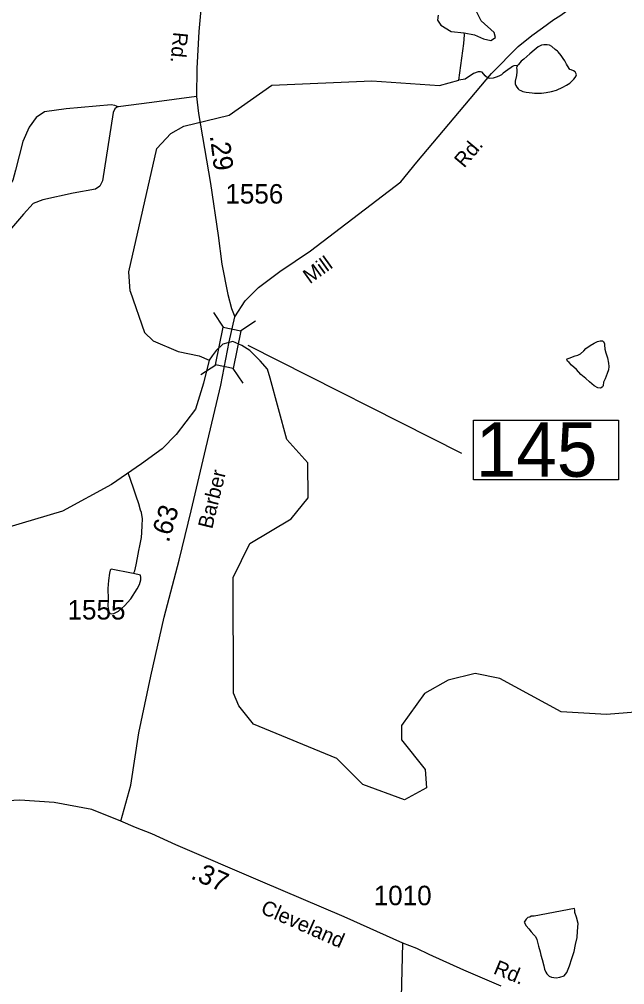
# Model space of a CAD drawing. Extents: x 2082433 to 2279600, y 546599 to 755198.
# Drawn here: x 2147783 to 2151666, y 660438 to 666633 of the extents above; entities that cross this region are included whole.
import ezdxf

# ---------------------------------------------------------------- set-up
doc = ezdxf.new("R2010")
doc.units = 0
for name, color, linetype in [('Exist Hydrographic Creek Single Shore', 7, 'Continuous'), ('Exist Hydrographic Misc Water Feature', 7, 'Continuous'), ('Exist Hydrographic Pond Under 1500 Sq Ft', 7, 'Continuous'), ('Exist Road Non-System Type 51', 7, 'Continuous'), ('Exist Road Secondary Mileage Hundredths English Label', 7, 'Continuous'), ('Exist Road Secondary Structure Standard Bridge CELL', 7, 'Continuous'), ('Exist Road Secondary Structure Standard Bridge Number Label', 7, 'Continuous'), ('Exist Road Secondary Type 20 Attributed', 7, 'Continuous'), ('Exist Road Secondary Type 51 Attributed', 7, 'Continuous'), ('Exist Road Secondary Type 51 Label', 7, 'Continuous'), ('Exist Road Secondary Type 51 Number Label', 7, 'Continuous')]:
    doc.layers.add(name, color=color, linetype=linetype)

msp = doc.modelspace()

# ---------------------------------------------------------------- linework, layer by layer
at = {"layer": 'Exist Hydrographic Creek Single Shore'}
for points in [[(2148755.1, 665899.7), (2148837.7, 665947.5), (2149128.7, 666017.1), (2149402.8, 666211.6), (2150043.8, 666237.9), (2150477.7, 666209.4), (2150602.8, 666242.9), (2150634.5, 666478.8), (2150638.8, 666533.5), (2150636.5, 666546.6)], [(2150978.7, 666336.1), (2150954.9, 666334), (2150947.1, 666329.9), (2150936.7, 666323.8), (2150917, 666309.8), (2150886.9, 666287.5), (2150875.4, 666277.5), (2150863.1, 666269.6), (2150847.3, 666263.5), (2150821.6, 666255.2), (2150801.3, 666253.4), (2150787.6, 666255.1), (2150771.4, 666270.9), (2150750.9, 666293.1), (2150741.1, 666297), (2150726.9, 666296.7), (2150695.8, 666286), (2150643.2, 666248.8), (2150602.8, 666242.9)], [(2148493.6, 664888.4), (2148484.8, 665013.2), (2148664.6, 665803.4), (2148755.1, 665899.7)], [(2148493.6, 664888.4), (2148586.7, 664623.4), (2148642.1, 664570), (2148802, 664501), (2148935.5, 664474.6), (2149000, 664446.7)], [(2151999.6, 662209.3), (2151549.7, 662172.5), (2151258.7, 662188.2), (2150865.6, 662402.9), (2150706.7, 662435.7), (2150532.6, 662393.3), (2150382.7, 662307.7), (2150233.6, 662100.8), (2150234.7, 662009), (2150385.6, 661818.9), (2150394.6, 661700.7), (2150253.5, 661624.8), (2149985.5, 661722.1), (2149818.6, 661889.5), (2149284.7, 662110.3), (2149191.6, 662227), (2149157.5, 662309.7), (2149153.6, 663051.1), (2149260.7, 663268.7), (2149526.6, 663427.3), (2149634.7, 663562.9), (2149632.7, 663786), (2149498.8, 663936.4), (2149391.8, 664330.8), (2149374.2, 664388), (2149328.7, 664442.3), (2149261.2, 664508.4), (2149209.5, 664539.5), (2149152.6, 664565.6), (2149088.1, 664549.5), (2149045.5, 664506.9), (2149019.1, 664474.6)], [(2149019.1, 664474.6), (2149000, 664446.7), (2148964, 664298.5), (2148912.5, 664131.1), (2148788.1, 663968), (2148698, 663877.8), (2148565.6, 663781.4), (2148374.7, 663647.6), (2148058.7, 663476.9), (2147700.6, 663369.3), (2147509.7, 663376.5), (2147325.6, 663550.9), (2147073.6, 664041.4), (2147064.6, 664172.9)], [(2148514.6, 663076.4), (2148522.6, 663094.2), (2148532.4, 663132.4), (2148540, 663178.4), (2148550.3, 663224.3), (2148555.8, 663254.7), (2148565.5, 663308.3), (2148567.5, 663340.5), (2148571.4, 663384.5), (2148573.3, 663428.4), (2148567.1, 663468.3), (2148560.7, 663484.3), (2148548.9, 663524.2), (2148532.4, 663574.1), (2148516, 663624.1), (2148481.9, 663722.8)]]:
    msp.add_lwpolyline(points, dxfattribs=at)
at = {"layer": 'Exist Hydrographic Misc Water Feature'}
msp.add_lwpolyline([(2151343.1, 660926.1), (2151085.3, 660878.7), (2151065.5, 660878.5), (2151057.5, 660872.3), (2151043.7, 660868.4), (2151033.7, 660858.5), (2151025.7, 660846.3), (2151021.8, 660838.4), (2151033.7, 660816.3), (2151050.1, 660796.4), (2151066.3, 660776.5), (2151084.1, 660758.8), (2151094, 660746.8), (2151102.6, 660728.9), (2151108.3, 660702.8), (2151112.6, 660684.7), (2151122.9, 660649.1), (2151128.8, 660627.1), (2151137, 660599.1), (2151147.3, 660559), (2151151.4, 660537.4), (2151159.6, 660517.5), (2151165.5, 660507.2), (2151181.5, 660493.4), (2151195.7, 660487.2), (2151225.8, 660481.5), (2151249.4, 660485.6), (2151277.5, 660495.9), (2151295.7, 660515.9), (2151311.1, 660560.2), (2151327.3, 660606), (2151341, 660650.2), (2151350.5, 660696.2), (2151360.3, 660740.1), (2151363.8, 660782.2), (2151367.7, 660830.3), (2151357.2, 660870.4), (2151347.2, 660901.9), (2151345.4, 660914), (2151343.1, 660926.1)], dxfattribs=at)
at = {"layer": 'Exist Hydrographic Pond Under 1500 Sq Ft'}
for points in [[(2150470.3, 666660.6), (2150465.9, 666627.7), (2150485.6, 666594.9), (2150553.5, 666555.4), (2150636.5, 666546.6), (2150702.3, 666533.5), (2150759.3, 666507.2), (2150807.4, 666496.3), (2150838.1, 666516), (2150829.3, 666548.9), (2150746.1, 666623.3), (2150698, 666717.5)], [(2150978.7, 666336.1), (2150974.8, 666330.2), (2150972.6, 666322), (2150973.2, 666310.2), (2150973.4, 666296.3), (2150971.5, 666272.3), (2150963.3, 666236.2), (2150963.5, 666230.1), (2150963.5, 666220), (2150967.6, 666208), (2150973.6, 666198.2), (2150981.6, 666188), (2150989.8, 666180.3), (2150999.6, 666176.4), (2151013.6, 666170.6), (2151033.7, 666166.3), (2151054, 666162.5), (2151071.8, 666160.6), (2151087.8, 666159), (2151093.8, 666158.9), (2151132.1, 666159.2), (2151162, 666163.2), (2151195.7, 666169.5), (2151227.7, 666179.6), (2151269.9, 666198), (2151293.5, 666210.2), (2151313.4, 666224.3), (2151327.1, 666236.4), (2151339.4, 666248.3), (2151349, 666260.3), (2151355.4, 666270.2), (2151357.2, 666276.5), (2151355.2, 666284.4), (2151347.4, 666296.2), (2151338.6, 666302.4), (2151323, 666308), (2151314.8, 666312.1), (2151308.9, 666318.2), (2151292.9, 666346.2), (2151282.4, 666366), (2151272.4, 666381.7), (2151258.2, 666401.7), (2151240.2, 666423.5), (2151234.4, 666429.7), (2151219.9, 666439.6), (2151198.1, 666459.5), (2151184.2, 666467.3), (2151168.4, 666469.3), (2151147.9, 666469.1), (2151132.3, 666467), (2151112, 666457.1), (2151084.3, 666434.9), (2151058.1, 666412.5), (2151038.6, 666394.4), (2151018.5, 666378.4), (2151002.5, 666364.2), (2150984.7, 666344.1), (2150978.7, 666336.1)], [(2151416.3, 664329.2), (2151385.7, 664353.3), (2151355.8, 664385), (2151325.5, 664414.7), (2151309.5, 664430.5), (2151299.2, 664438.6), (2151295.3, 664448.5), (2151297.4, 664454.7), (2151315.4, 664460.9), (2151331.2, 664467), (2151349.2, 664472.8), (2151365, 664478.9), (2151383.1, 664487.2), (2151403, 664505.2), (2151416.7, 664521.4), (2151444.8, 664539.5), (2151471, 664555.8), (2151492.6, 664565.9), (2151508.6, 664569.5), (2151522.7, 664569.9), (2151530.5, 664565.9), (2151536.7, 664549.9), (2151537.1, 664543.8), (2151538.7, 664515.9), (2151544.9, 664491.9), (2151555.3, 664460.3), (2151561.1, 664426.2), (2151563.5, 664404.3), (2151561.5, 664384.3), (2151554.1, 664360.3), (2151540.4, 664326.3), (2151534, 664313.8), (2151530.1, 664303.9), (2151528.1, 664283.9), (2151526.4, 664276.1), (2151522.3, 664271.8), (2151510.2, 664265.9), (2151494.4, 664267.9), (2151470.4, 664281.7), (2151440.3, 664307.3), (2151416.3, 664329.2)], [(2148514.6, 663076.4), (2148502.5, 663078.2), (2148372.3, 663105.6), (2148366.4, 663097.5), (2148360.8, 663079.7), (2148354.9, 663031.6), (2148351, 662979.8), (2148351.6, 662911.6), (2148351.4, 662867.8), (2148353.8, 662841.5), (2148359.8, 662825.6), (2148363.9, 662819.7), (2148375.8, 662817.9), (2148389.7, 662819.8), (2148419.7, 662836), (2148457.6, 662870), (2148497.4, 662914.3), (2148539, 662978.5), (2148552.7, 663006.5), (2148562.8, 663036.6), (2148563, 663050.4), (2148560.5, 663066.6), (2148514.6, 663076.4)]]:
    msp.add_lwpolyline(points, dxfattribs=at)
at = {"layer": 'Exist Road Non-System Type 51'}
for points in [[(2148919.8, 666138.5), (2148632.7, 666099.7), (2148416, 666070.6)], [(2148416, 666070.6), (2148405, 666066.3), (2148395.4, 666058.7), (2148385.2, 666035.9), (2148317, 665596.9), (2148298.8, 665563.3), (2148270.8, 665543.7), (2148128, 665516.8), (2147933.4, 665474.4), (2147871.1, 665451.6), (2147809.8, 665382.6), (2147732.5, 665292), (2147713.9, 665221.6), (2147702.7, 665140.7), (2147683.1, 664960.1), (2147656.9, 664863.5), (2147622.3, 664823.6), (2147596.7, 664800.5)], [(2148416, 666070.6), (2148395.4, 666079.9), (2148372.3, 666084.2), (2148082.4, 666058.6), (2147944.1, 666040.1), (2147891.6, 666003.3), (2147846.8, 665940.6), (2147806.2, 665849.6), (2147758.3, 665664.8), (2147740.8, 665600.4), (2147715.6, 665561.9)]]:
    msp.add_lwpolyline(points, dxfattribs=at)
at = {"layer": 'Exist Road Secondary Structure Standard Bridge CELL'}
for p, q in [((2149027.9, 664752.4), (2149090.2, 664657.9)), ((2149298.1, 664697), (2149203.6, 664634.7)), ((2149042.4, 664414.7), (2148947.9, 664352.4)), ((2149153.2, 664391.9), (2149215.5, 664297.5))]:
    msp.add_line(p, q, dxfattribs=at)
msp.add_lwpolyline([(2149203.6, 664634.7), (2149153.8, 664391.8), (2149040.3, 664415.1), (2149090.2, 664657.9)], close=True, dxfattribs=at)
at = {"layer": 'Exist Road Secondary Structure Standard Bridge Number Label'}
msp.add_line((2149247.6, 664542.2), (2150619.6, 663849.3), dxfattribs=at)
msp.add_lwpolyline([(2150697.1, 664061.9), (2151626.1, 664061.9), (2151626.1, 663677.8), (2150697.1, 663677.8)], close=True, dxfattribs=at)
at = {"layer": 'Exist Road Secondary Type 20 Attributed'}
msp.add_lwpolyline([(2150235.3, 660356.5), (2150243.1, 660704.9)], dxfattribs=at)
at = {"layer": 'Exist Road Secondary Type 51 Attributed'}
for points in [[(2149164.3, 664724.2), (2149232.3, 664826.4), (2149317.5, 664913.2), (2149453, 665015.3), (2149651.2, 665146.9), (2150230.9, 665591.1), (2150331.9, 665716.6), (2150810.9, 666286.4), (2150981.9, 666459.1), (2151071, 666529.3), (2151138.5, 666578), (2151211.4, 666632), (2151249.2, 666656.3), (2151309, 666698.2), (2151404.3, 666756.9), (2151571.8, 666877.3), (2152090.3, 667251.2), (2152523.1, 667566.7), (2152661, 667666.9)], [(2148975.5, 667008.6), (2148934.4, 666555), (2148920.5, 666318), (2148919.8, 666138.5), (2148933, 666028.4), (2149009.1, 665578.8), (2149058.4, 665246.8), (2149081, 665062.3), (2149119.3, 664867.5), (2149143.7, 664778), (2149164.3, 664724.2)], [(2149128.3, 664562.6), (2149164.3, 664724.2)], [(2148434.8, 661487.3), (2148498.8, 661718.1), (2148548.3, 662055.4), (2148627.2, 662417.5), (2148711.5, 662796.2), (2148808.7, 663162.6), (2148884.7, 663480), (2148971.3, 663843.3), (2149074.5, 664286.3), (2149128.3, 664562.6)], [(2148434.8, 661487.3), (2148247.5, 661562.6), (2148005.9, 661606.4), (2147786, 661623.1), (2147515.5, 661607.2), (2146971.2, 661572.2), (2146536.8, 661543.5), (2146301.1, 661534.6)], [(2150243.1, 660704.9), (2149867.3, 660873.9), (2149330, 661101.8), (2148786.4, 661336.4), (2148632.7, 661406.2), (2148527, 661447.7), (2148434.8, 661487.3)], [(2150873.6, 660428), (2150633.1, 660531.3), (2150412.7, 660631.7), (2150332.8, 660669.5), (2150243.1, 660704.9)]]:
    msp.add_lwpolyline(points, dxfattribs=at)

# ---------------------------------------------------------------- texts
at = {"layer": 'Exist Road Secondary Mileage Hundredths English Label'}
for s, rotation, p in [('.29', 277.42719, (2149004.1, 665885.7)), ('.63', 73.3431, (2148740.5, 663270.8)), ('.37', 336.59007, (2148876.1, 661121.3))]:
    msp.add_text(s, height=125, rotation=rotation, dxfattribs=at).set_placement(p)
at = {"layer": 'Exist Road Secondary Structure Standard Bridge Number Label'}
msp.add_text('145', height=350, dxfattribs=at).set_placement((2150709.7, 663697.6))
at = {"layer": 'Exist Road Secondary Type 51 Label'}
for s, rotation, p in [('Rd.', 264.49036, (2148771.1, 666554.5)), ('Rd.', 49.97678, (2150636.3, 665674.7)), ('Mill', 35.71653, (2149646, 664932.1)), ('Barber', 76.2957, (2149019.3, 663358.4)), ('Cleveland', 336.14389, (2149324.6, 660899.5)), ('Rd.', 337.60862, (2150818.1, 660511.6))]:
    msp.add_text(s, height=95, rotation=rotation, dxfattribs=at).set_placement(p)
at = {"layer": 'Exist Road Secondary Type 51 Number Label'}
for s, p in [('1556', (2149104.3, 665450.7)), ('1555', (2148091.9, 662781.6)), ('1010', (2150055.7, 660948.2))]:
    msp.add_text(s, height=125, dxfattribs=at).set_placement(p)

doc.saveas('drawing.dxf')
